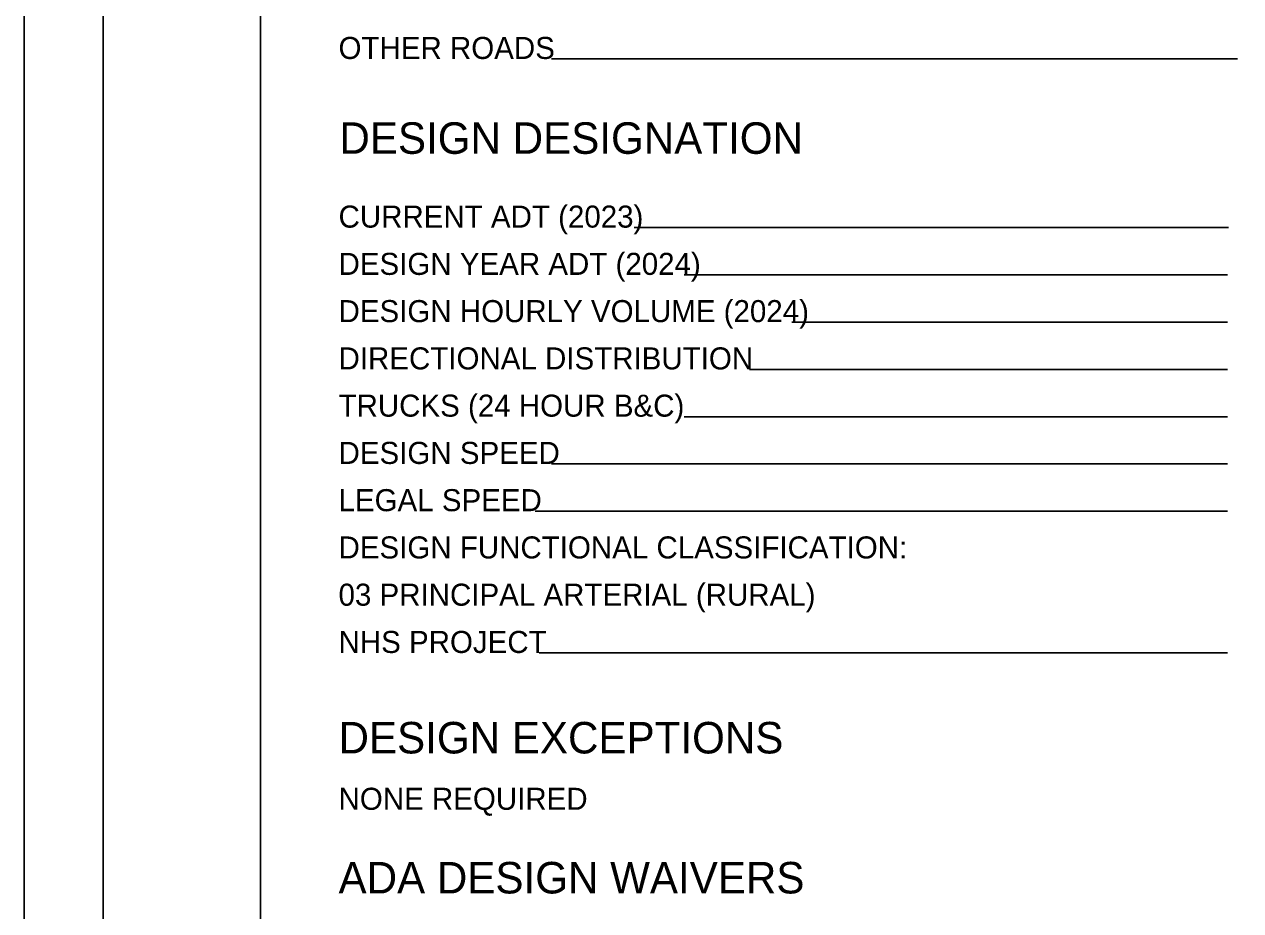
# Model space of a CAD drawing. Extents: x -20.2 to 34, y 0 to 22.
# Drawn here: x 0 to 7.72, y 5.47 to 11.1 of the extents above; entities that cross this region are included whole.
import ezdxf

# ---------------------------------------------------------------- set-up
doc = ezdxf.new("R2010")
doc.units = 0
for name, color, linetype in [('SH_Border', 7, 'Continuous'), ('SH_Cut_Line', 7, 'Continuous'), ('SH_Data', 7, 'Continuous'), ('SH_Text', 7, 'Continuous')]:
    doc.layers.add(name, color=color, linetype=linetype)

msp = doc.modelspace()

# ---------------------------------------------------------------- linework, layer by layer
at = {"layer": 'SH_Border'}
for points in [[(0.5, 21.5), (1.5, 21.5), (1.5, 0.5), (0.5, 0.5)], [(1.5, 21.5), (33.5, 21.5), (33.5, 0.5), (1.5, 0.5)]]:
    msp.add_lwpolyline(points, close=True, dxfattribs=at)
at = {"layer": 'SH_Cut_Line'}
msp.add_lwpolyline([(0, 0), (34, 0), (34, 22), (0, 22)], close=True, dxfattribs=at)
at = {"layer": 'SH_Data'}
for p, q in [((7.7, 10.8767), (3.3471, 10.8767)), ((7.6424, 9.8062), (3.871, 9.8062)), ((7.6368, 9.5062), (4.1885, 9.5062)), ((7.6368, 9.2062), (4.8723, 9.2062)), ((7.6368, 8.9062), (4.6037, 8.9062)), ((7.6368, 8.6062), (4.1885, 8.6062)), ((7.6368, 8.3062), (3.346, 8.3062)), ((7.6368, 8.0062), (3.2422, 8.0062)), ((7.6368, 7.1062), (3.2669, 7.1062))]:
    msp.add_line(p, q, dxfattribs=at)

# ---------------------------------------------------------------- texts
msp.add_text('DESIGN DESIGNATION', height=0.2, dxfattribs=at).set_placement((2, 10.2747))
at = {"layer": 'SH_Text'}
for s, height, p in [('OTHER ROADS', 0.14, (1.9944, 10.8767)), ('CURRENT ADT (2023)', 0.14, (1.9944, 9.8062)), ('DESIGN YEAR ADT (2024)', 0.14, (1.9944, 9.5062)), ('DESIGN HOURLY VOLUME (2024)', 0.14, (1.9944, 9.2062)), ('DIRECTIONAL DISTRIBUTION', 0.14, (1.9944, 8.9062)), ('TRUCKS (24 HOUR B&C)', 0.14, (1.9944, 8.6062)), ('DESIGN SPEED', 0.14, (1.9944, 8.3062)), ('LEGAL SPEED', 0.14, (1.9944, 8.0062)), ('DESIGN FUNCTIONAL CLASSIFICATION:', 0.14, (1.9944, 7.7062)), ('03 PRINCIPAL ARTERIAL (RURAL)', 0.14, (1.9944, 7.4062)), ('NHS PROJECT', 0.14, (1.9944, 7.1062)), ('DESIGN EXCEPTIONS', 0.2, (1.9944, 6.4685)), ('NONE REQUIRED', 0.14, (1.9944, 6.1107)), ('ADA DESIGN WAIVERS', 0.2, (1.9944, 5.5798))]:
    msp.add_text(s, height=height, dxfattribs=at).set_placement(p)

doc.saveas('drawing.dxf')
